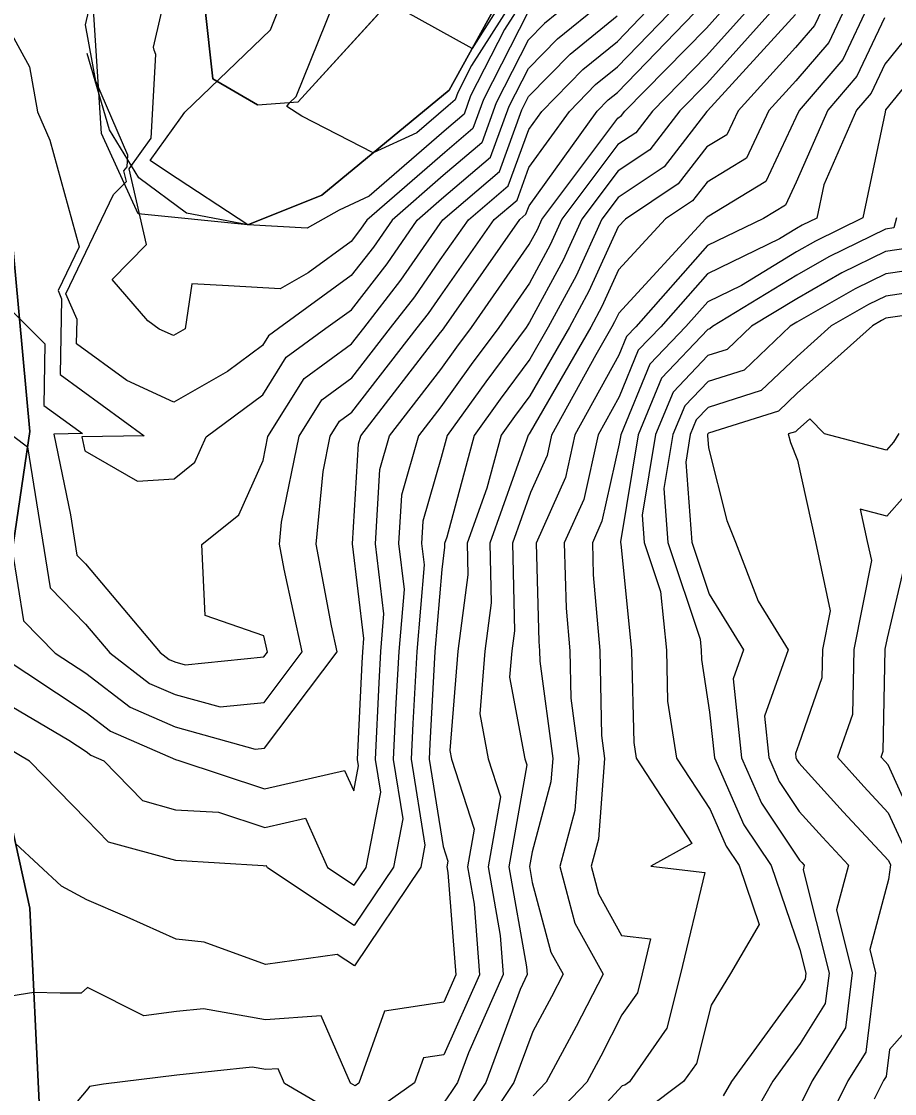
# Model space of a CAD drawing. Extents: x 42655 to 43811, y -141820 to -141156.
# Drawn here: x 42836.1 to 42885.9, y -141680.3 to -141619.1 of the extents above; entities that cross this region are included whole.
import ezdxf

# ---------------------------------------------------------------- set-up
doc = ezdxf.new("R2010")
doc.units = 0
for name, color, linetype in [('D-STR-HTXT', 7, 'Continuous'), ('ZE_HICN', 7, 'Continuous'), ('ZE_LWCN', 7, 'Continuous'), ('地形', 7, 'Continuous'), ('現況道路ﾊｯﾁ', 7, 'Continuous')]:
    doc.layers.add(name, color=color, linetype=linetype)

msp = doc.modelspace()

# ---------------------------------------------------------------- linework, layer by layer
at = {"layer": 'ZE_HICN'}
for points in [[(42879.359, -141618.014), (42875.209, -141622.643), (42873.678, -141624.203), (42871.964, -141626.422), (42870.144, -141627.633), (42868.081, -141630.392), (42867.01, -141632.734), (42865.096, -141636.279), (42864.895, -141636.569), (42862.589, -141639.686), (42860.378, -141642.753), (42860.044, -141643.999), (42858.999, -141647.636), (42858.923, -141648.923), (42859.069, -141650.138), (42858.646, -141655.087), (42858.425, -141659.204), (42858.33, -141661.251), (42859.117, -141666.162), (42858.873, -141667.411), (42855.091, -141673.06), (42854.105, -141672.405), (42850.003, -141672.981), (42846.508, -141671.694), (42844.908, -141671.537), (42842.103, -141670.262), (42839.809, -141669.275), (42838.354, -141668.504), (42835.724, -141666.054)], [(42834.922, -141642.268), (42836.416, -141643.396), (42837.712, -141651.461), (42839.735, -141653.522), (42841.123, -141655.168), (42843.39, -141656.913), (42844.842, -141657.545), (42847.42, -141658.257), (42849.933, -141658), (42852.106, -141655.117), (42851.076, -141650.386), (42850.808, -141648.96), (42850.931, -141647.693), (42851.926, -141642.793), (42853.224, -141640.708), (42854.935, -141639.463), (42857.152, -141636.605), (42858.535, -141634.823), (42859.991, -141632.712), (42861.598, -141630.422), (42863.876, -141628.475), (42865.045, -141625.267), (42865.785, -141624.24), (42868.134, -141621.827), (42870.11, -141620.228), (42872.217, -141618.047)], [(42864.612, -141618.056), (42863.669, -141619.548), (42861.726, -141623.345), (42861.348, -141624.384), (42860.344, -141625.242), (42855.929, -141629.078), (42854.208, -141629.865), (42852.386, -141630.905), (42848.997, -141630.72), (42844.417, -141627.701), (42843.418, -141627.04), (42845.169, -141624.602), (42845.404, -141624.274), (42850.288, -141619.563), (42850.861, -141618.147)], [(42885.368, -141618.885), (42883.789, -141622.225), (42882.127, -141624.164), (42880.324, -141628.268), (42879.708, -141629.584), (42878.459, -141630.343), (42875.253, -141631.899), (42871.158, -141636.54), (42870.637, -141637.085), (42870.193, -141638.163), (42867.677, -141642.719), (42867.136, -141645.141), (42865.461, -141648.892), (42865.62, -141654.523), (42865.665, -141655.054), (42865.678, -141655.649), (42866.414, -141661.213), (42866.315, -141662.541), (42865.238, -141666.529), (42865.088, -141667.382), (42865.246, -141668.281), (42866.307, -141672.276), (42867.004, -141673.536), (42866.342, -141674.829), (42865.285, -141676.796), (42864.201, -141679.711), (42862.42, -141682.381)], [(42887.8, -141633.164), (42885.437, -141633.507), (42883.689, -141634.361), (42880.361, -141636.27), (42879.985, -141636.499), (42877.348, -141639.009), (42875.289, -141639.661), (42873.951, -141641.061), (42873.28, -141642.693), (42872.767, -141645.784), (42872.998, -141648.857), (42874.84, -141654.384), (42874.901, -141655.011), (42874.915, -141655.554), (42875.377, -141658.552), (42875.653, -141661.17), (42877.337, -141664.988), (42878.883, -141667.317), (42880.529, -141672.121), (42880.867, -141673.471), (42880.824, -141673.82), (42880.539, -141674.275), (42876.63, -141679.653), (42876.159, -141680.478)], [(42888.169, -141667.274), (42885.568, -141661.562), (42885.376, -141661.355), (42885.168, -141661.125), (42885.286, -141660.788), (42885.411, -141654.962), (42885.534, -141654.336), (42886.545, -141650.042)]]:
    msp.add_lwpolyline(points, dxfattribs=at)
at = {"layer": 'ZE_LWCN'}
for points in [[(42865.014, -141618.549), (42862.458, -141623.543), (42861.853, -141625.202), (42860.251, -141626.572), (42855.789, -141630.449), (42855.381, -141631.04), (42854.898, -141631.662), (42852.442, -141633.45), (42850.848, -141634.359), (42847.888, -141634.198), (42845.81, -141634.085), (42845.414, -141636.66), (42844.747, -141637.044), (42843.937, -141636.667), (42843.291, -141636.191), (42841.251, -141633.837), (42843.211, -141631.84), (42842.221, -141627.515), (42843.477, -141625.766), (42843.747, -141620.978), (42843.644, -141620.738), (42843.61, -141620.557), (42844.986, -141614.61)], [(42867.356, -141618.07), (42865.95, -141619.207), (42865.021, -141620.162), (42863.189, -141623.742), (42862.359, -141626.02), (42860.158, -141627.902), (42857.234, -141630.442), (42856.17, -141631.986), (42854.907, -141633.613), (42850.753, -141636.635), (42850.178, -141637.054), (42849.838, -141637.601), (42847.833, -141639.085), (42844.765, -141640.848), (42842.086, -141639.601), (42839.217, -141637.513), (42839.243, -141636.13), (42838.612, -141634.648), (42841.325, -141628.985), (42842.064, -141628.233), (42841.926, -141627.632), (42842.101, -141627.389), (42842.138, -141626.723), (42840.318, -141622.495), (42839.728, -141619.288), (42840.243, -141617.061)], [(42834.655, -141655.198), (42839.759, -141658.569), (42841.157, -141659.644), (42844.86, -141661.258), (42845.058, -141661.313), (42849.956, -141662.93), (42854.524, -141661.893), (42855.045, -141663.06), (42855.327, -141661.615), (42855.271, -141661.265), (42855.529, -141655.729), (42855.563, -141655.101), (42855.627, -141654.346), (42854.979, -141648.941), (42855.318, -141643.22), (42855.446, -141642.776), (42860.011, -141636.867), (42860.117, -141636.721), (42860.212, -141636.591), (42861.352, -141634.951), (42864.54, -141630.408), (42864.887, -141630.111), (42865.065, -141629.622), (42868.955, -141624.225), (42869.59, -141623.573), (42870.123, -141623.142), (42875.06, -141618.034)], [(42834.667, -141657.734), (42838.781, -141660.149), (42839.769, -141660.801), (42840.04, -141661.01), (42840.781, -141661.333), (42842.98, -141663.613), (42844.873, -141664.133), (42847.329, -141664.276), (42849.966, -141665.147), (42852.295, -141664.618), (42853.552, -141667.436), (42855.07, -141668.444), (42855.752, -141667.425), (42856.59, -141663.13), (42856.291, -141661.26), (42856.494, -141656.887), (42856.591, -141655.096), (42856.774, -141652.943), (42856.294, -141648.935), (42856.545, -141644.692), (42857.098, -141642.768), (42860.021, -141638.985), (42860.941, -141637.709), (42861.773, -141636.584), (42865.076, -141631.83), (42865.54, -141630.97), (42865.799, -141630.402), (42870.13, -141624.612), (42870.34, -141624.473), (42870.537, -141624.218), (42875.195, -141619.475), (42876.492, -141618.027)], [(42877.925, -141618.021), (42875.202, -141621.059), (42872.107, -141624.21), (42871.152, -141625.447), (42870.137, -141626.123), (42866.94, -141630.397), (42866.275, -141631.852), (42865.086, -141634.054), (42863.334, -141636.577), (42861.765, -141638.698), (42860.031, -141641.103), (42858.75, -141642.761), (42857.772, -141646.164), (42857.608, -141648.929), (42857.922, -141651.54), (42857.619, -141655.091), (42857.46, -141658.046), (42857.31, -141661.255), (42857.854, -141664.646), (42857.313, -141667.418), (42855.081, -141670.752), (42850.114, -141667.452), (42850.066, -141667.343), (42849.977, -141667.364), (42849.875, -141667.33), (42844.887, -141667.04), (42841.041, -141665.983), (42839.787, -141664.683), (42836.522, -141661.352), (42834.678, -141660.271)], [(42835.535, -141649.297), (42836.183, -141653.329), (42838.002, -141655.183), (42839.748, -141656.336), (42842.274, -141658.278), (42844.851, -141659.402), (42849.426, -141660.664), (42849.945, -141660.611), (42854.093, -141655.108), (42853.769, -141653.617), (42852.894, -141648.951), (42853.295, -141644.802), (42853.705, -141642.784), (42854.239, -141641.926), (42854.944, -141641.413), (42858.68, -141636.598), (42859.324, -141635.769), (42860.001, -141634.787), (42863.069, -141630.415), (42864.381, -141629.293), (42865.055, -141627.444), (42867.37, -141624.232), (42868.862, -141622.7), (42870.117, -141621.685), (42873.639, -141618.041)], [(42881.997, -141618.002), (42881.372, -141619.324), (42880.288, -141620.588), (42877, -141624.188), (42876.356, -141625.563), (42875.226, -141626.25), (42873.588, -141628.371), (42870.57, -141630.38), (42870.159, -141630.826), (42868.48, -141634.498), (42867.369, -141636.558), (42865.116, -141640.475), (42864.237, -141641.663), (42863.461, -141642.739), (42862.654, -141645.754), (42861.526, -141648.91), (42861.569, -141650.719), (42861.003, -141655.076), (42860.535, -141660.741), (42860.627, -141661.24), (42861.925, -141665.239), (42861.546, -141667.398), (42861.919, -141669.523), (42862.239, -141673.558), (42860.203, -141678.137), (42859.032, -141678.315), (42858.525, -141679.738), (42855.134, -141682.143), (42851.09, -141679.772), (42850.725, -141678.932), (42850.031, -141678.982), (42849.256, -141678.843), (42844.944, -141679.294), (42840.756, -141679.821), (42839.962, -141679.95), (42839.859, -141680.085), (42837.827, -141682.491)], [(42864.05, -141618.022), (42861.778, -141621.616), (42860.995, -141623.146), (42860.842, -141623.565), (42860.437, -141623.911), (42858.657, -141625.458), (42856.149, -141626.605), (42852.079, -141624.507), (42851.228, -141623.944), (42851.379, -141623.734), (42851.751, -141623.375), (42853.872, -141618.133)], [(42863.487, -141617.988), (42861.809, -141620.643), (42857.883, -141618.457)], [(42883.263, -141617.996), (42882.178, -141620.291), (42880.297, -141622.485), (42878.749, -141624.179), (42877.473, -141626.903), (42875.236, -141628.264), (42874.401, -141629.345), (42872.862, -141630.37), (42870.171, -141633.291), (42869.215, -141635.38), (42868.583, -141636.552), (42865.126, -141642.564), (42865.061, -141642.652), (42865.003, -141642.732), (42864.943, -141642.955), (42862.818, -141648.904), (42862.898, -141652.314), (42862.54, -141655.068), (42862.244, -141658.651), (42862.721, -141661.23), (42863.426, -141663.403), (42862.727, -141667.393), (42863.415, -141671.318), (42863.592, -141673.551), (42861.601, -141678.03), (42860.97, -141679.726), (42860.631, -141680.234), (42860.216, -141680.848)], [(42884.529, -141617.99), (42882.984, -141621.258), (42880.485, -141624.171), (42880.307, -141624.578), (42878.591, -141628.244), (42875.245, -141630.278), (42875.213, -141630.319), (42875.154, -141630.359), (42870.182, -141635.756), (42869.951, -141636.262), (42869.797, -141636.546), (42868.88, -141638.141), (42866.349, -141642.725), (42866.089, -141643.886), (42865.142, -141646.008), (42864.109, -141648.898), (42864.227, -141653.908), (42864.077, -141655.061), (42863.953, -141656.561), (42864.815, -141661.22), (42864.928, -141661.567), (42863.907, -141667.387), (42864.911, -141673.113), (42864.946, -141673.545), (42864.56, -141674.412), (42862.585, -141679.719), (42861.526, -141681.308)], [(42834.621, -141618.238), (42836.52, -141621.686), (42836.992, -141624.252), (42837.692, -141625.878), (42839.357, -141631.973), (42838.16, -141634.471), (42838.361, -141634.944), (42838.28, -141639.271), (42843.081, -141642.765), (42839.525, -141642.833), (42839.689, -141643.63), (42842.698, -141645.364), (42844.785, -141645.231), (42845.978, -141644.27), (42846.624, -141642.817), (42849.851, -141640.428), (42851.194, -141638.272), (42853.46, -141636.623), (42854.916, -141635.563), (42856.958, -141632.932), (42858.68, -141630.436), (42860.065, -141629.232), (42862.864, -141626.838), (42863.921, -141623.94), (42865.029, -141621.775), (42866.678, -141620.08), (42869.173, -141618.061)], [(42880.279, -141618.692), (42875.252, -141624.196), (42875.239, -141624.223), (42875.217, -141624.236), (42872.776, -141627.396), (42870.151, -141629.144), (42869.222, -141630.387), (42867.745, -141633.616), (42866.154, -141636.563), (42865.106, -141638.386), (42863.413, -141640.675), (42861.919, -141642.746), (42860.365, -141648.553), (42860.235, -141648.916), (42860.24, -141649.125), (42860.074, -141650.401), (42859.674, -141655.082), (42859.391, -141660.362), (42859.35, -141661.246), (42860.148, -141666.225), (42860.424, -141667.074), (42860.366, -141667.404), (42860.423, -141667.728), (42860.886, -141673.564), (42860.189, -141675.131), (42856.807, -141675.646), (42855.345, -141679.753), (42855.123, -141679.91), (42854.859, -141679.755), (42853.193, -141675.915), (42850.017, -141676.142), (42846.475, -141675.507), (42844.927, -141675.669), (42843.066, -141675.903), (42839.832, -141674.29), (42839.486, -141674.622), (42838.289, -141674.605), (42836.781, -141674.583), (42833.061, -141675.162)], [(42835.386, -141635.495), (42837.41, -141637.513), (42837.344, -141641.029), (42839.554, -141642.638), (42837.917, -141642.669), (42838.87, -141647.284), (42839.24, -141649.592), (42839.719, -141650.079), (42843.998, -141655.155), (42844.507, -141655.547), (42844.834, -141655.689), (42845.413, -141655.849), (42849.921, -141655.388), (42850.118, -141655.126), (42849.915, -141654.194), (42846.557, -141653.04), (42846.373, -141648.981), (42848.486, -141647.28), (42849.868, -141644.172), (42850.147, -141642.801), (42852.209, -141639.49), (42854.926, -141637.513), (42855.624, -141636.613), (42857.747, -141633.877), (42859.982, -141630.637), (42860.128, -141630.429), (42863.37, -141627.657), (42864.652, -141624.138), (42865.036, -141623.388), (42867.406, -141620.954), (42870.103, -141618.771)], [(42886.832, -141619.747), (42885.381, -141621.53), (42884.595, -141623.191), (42883.768, -141624.156), (42881.89, -141628.431), (42881.494, -141630.329), (42880.666, -141630.734), (42880.336, -141630.923), (42879.374, -141631.508), (42875.26, -141633.504), (42872.587, -141636.533), (42871.299, -141637.881), (42870.205, -141640.542), (42869.006, -141642.713), (42868.182, -141646.397), (42867.071, -141648.885), (42867.177, -141652.62), (42867.384, -141655.046), (42867.443, -141657.766), (42867.898, -141661.206), (42867.676, -141664.174), (42866.811, -141667.374), (42867.67, -141670.609), (42869.286, -141673.525), (42867.751, -141676.52), (42866.043, -141679.703), (42865.303, -141680.474)], [(42887.928, -141621.062), (42885.415, -141624.148), (42885.394, -141624.272), (42884.13, -141630.317), (42881.422, -141631.64), (42880.343, -141632.26), (42877.193, -141634.174), (42875.268, -141635.109), (42874.016, -141636.527), (42871.962, -141638.676), (42870.304, -141642.707), (42870.217, -141643.23), (42869.228, -141647.652), (42868.682, -141648.877), (42868.733, -141650.716), (42869.103, -141655.038), (42869.207, -141659.882), (42869.381, -141661.199), (42869.037, -141665.806), (42868.616, -141667.365), (42869.034, -141668.941), (42870.348, -141671.313), (42872.004, -141671.508), (42871.521, -141673.514), (42871.251, -141674.59), (42870.369, -141675.853), (42869.161, -141678.211), (42868.366, -141679.692), (42865.314, -141682.871)], [(42886.043, -141630.308), (42885.905, -141630.891), (42885.425, -141630.96), (42882.178, -141632.547), (42880.349, -141633.596), (42875.541, -141636.52), (42875.392, -141636.662), (42875.275, -141636.699), (42872.625, -141639.471), (42871.296, -141642.702), (42870.281, -141648.824), (42870.284, -141648.87), (42870.311, -141648.951), (42870.911, -141655.029), (42871.038, -141660.294), (42871.176, -141661.191), (42874.352, -141666.055), (42872.026, -141667.349), (42875.108, -141667.713), (42873.714, -141673.504), (42872.934, -141676.61), (42870.791, -141679.681), (42870.541, -141679.867), (42870.388, -141679.907), (42868.656, -141681.799)], [(42886.853, -141632.027), (42885.431, -141632.233), (42882.934, -141633.454), (42880.355, -141634.933), (42877.763, -141636.509), (42876.37, -141637.836), (42875.282, -141638.18), (42873.288, -141640.266), (42872.288, -141642.698), (42871.524, -141647.304), (42871.641, -141648.863), (42872.576, -141651.668), (42872.906, -141655.02), (42872.976, -141657.924), (42873.478, -141661.18), (42875.403, -141664.128), (42876.327, -141666.222), (42877.059, -141667.326), (42878.209, -141670.682), (42876.56, -141673.491), (42875.455, -141675.294), (42874.617, -141678.629), (42873.893, -141679.666), (42871.723, -141681.284)], [(42888.748, -141634.301), (42885.443, -141634.78), (42884.445, -141635.267), (42882.317, -141636.488), (42880.37, -141638.237), (42878.327, -141640.183), (42875.296, -141641.143), (42874.614, -141641.856), (42874.271, -141642.688), (42874.01, -141644.264), (42874.355, -141648.851), (42875.346, -141651.824), (42877.319, -141654.999), (42876.728, -141656.65), (42877.204, -141661.163), (42878.347, -141663.753), (42880.505, -141667.005), (42880.636, -141667.151), (42880.783, -141667.309), (42880.715, -141667.561), (42882.196, -141673.465), (42881.982, -141675.208), (42880.554, -141677.484), (42878.985, -141679.642), (42877.553, -141682.151)], [(42889.695, -141635.438), (42885.449, -141636.053), (42885.201, -141636.174), (42884.673, -141636.477), (42880.38, -141640.333), (42879.305, -141641.357), (42875.303, -141642.624), (42875.276, -141642.652), (42875.263, -141642.684), (42875.253, -141642.744), (42875.306, -141643.454), (42876.351, -141647.6), (42876.847, -141648.839), (42878.141, -141652.216), (42879.863, -141654.988), (42878.505, -141658.781), (42878.755, -141661.155), (42879.356, -141662.518), (42880.492, -141664.229), (42881.821, -141665.702), (42883.302, -141667.297), (42882.618, -141669.843), (42883.524, -141673.458), (42883.14, -141676.597), (42881.235, -141679.632), (42880.57, -141680.982)], [(42886.186, -141642.633), (42885.885, -141643.123), (42885.484, -141643.581), (42881.946, -141642.652), (42881.105, -141641.787), (42880.39, -141642.429), (42880.283, -141642.531), (42879.868, -141642.662), (42879.991, -141643.149), (42880.398, -141644.166), (42881.426, -141648.818), (42882.261, -141652.769), (42881.828, -141654.978), (42881.793, -141656.598), (42880.474, -141660.377), (42880.282, -141660.913), (42880.307, -141661.148), (42880.366, -141661.283), (42880.479, -141661.453), (42883.006, -141664.253), (42885.593, -141667.04), (42885.705, -141667.286), (42885.598, -141668.114), (42884.52, -141672.125), (42884.853, -141673.452), (42884.297, -141677.986), (42883.271, -141679.622), (42880.589, -141685.063)], [(42887.51, -141645.072), (42885.501, -141647.362), (42883.977, -141646.962), (42884.384, -141648.804), (42884.614, -141649.892), (42883.62, -141654.97), (42883.54, -141658.693), (42882.686, -141661.137), (42884.191, -141662.804), (42885.58, -141664.301), (42886.937, -141667.28)], [(42887.508, -141675.71), (42885.644, -141677.836), (42885.455, -141679.375), (42885.306, -141679.613), (42884.783, -141680.673)]]:
    msp.add_lwpolyline(points, dxfattribs=at)
at = {"layer": '地形'}
msp.add_line((42849.542, -141623.849), (42846.996, -141622.369), dxfattribs=at)
for points in [[(42849.542, -141623.849), (42851.871, -141623.689), (42857.399, -141617.615), (42865.364, -141603.011), (42875.126, -141582.286), (42879.7, -141567.56), (42884.865, -141548.774), (42890.476, -141535.001), (42904.088, -141518.749), (42927.38, -141502.524), (42957.635, -141477.86), (42972.865, -141465.444), (42992.716, -141449.637), (43009.337, -141439.992), (43032.561, -141430.139), (43054.789, -141429.742)], [(42848.997, -141630.72), (42853.225, -141629.019), (42860.5, -141623.012), (42870.042, -141605.732), (42880.634, -141583.758), (42885.71, -141567.43), (42888.598, -141549.639), (42895.166, -141537.825), (42907.772, -141522.776), (42930.639, -141506.846), (42961.053, -141482.053), (42976.259, -141469.657), (42995.775, -141454.117), (43011.761, -141444.84), (43033.707, -141435.529)], [(42846.996, -141622.369), (42846.534, -141618.245), (42847.19, -141614.061), (42849.738, -141607.719), (42851.984, -141599.859), (42849.632, -141593.502), (42841.597, -141588.35), (42837.144, -141587.724)], [(42848.997, -141630.72), (42845.487, -141630.05), (42842.768, -141628.031), (42841.097, -141625.275), (42839.815, -141620.918)], [(42834.655, -141655.198), (42836.545, -141642.529), (42834.656, -141622.161)], [(42830.256, -141803.123), (42840.477, -141800.857), (42847.214, -141794.4), (42855.636, -141787.382), (42858.162, -141779.521), (42855.074, -141769.977), (42850.437, -141766.053), (42845.249, -141762.117), (42844.126, -141756.783), (42840.174, -141747.613), (42839.353, -141737.975), (42840.059, -141722.963), (42840.002, -141710.638), (42836.265, -141701.2), (42836.826, -141689.971), (42837.107, -141681.269), (42836.545, -141669.759), (42834.684, -141661.361)]]:
    msp.add_lwpolyline(points, dxfattribs=at)
at = {"layer": '現況道路ﾊｯﾁ'}
for points in [[(42833.01, -141585.023), (42837.144, -141587.724), (42841.597, -141588.35), (42849.632, -141593.502), (42851.984, -141599.859), (42849.738, -141607.719), (42847.19, -141614.061), (42846.534, -141618.245), (42846.996, -141622.369), (42849.542, -141623.849), (42851.871, -141623.689), (42857.295, -141617.729), (42865.364, -141603.011), (42875.126, -141582.286), (42879.7, -141567.56), (42884.865, -141548.774), (42890.476, -141535.001), (42904.088, -141518.749), (42927.38, -141502.524), (42957.635, -141477.86), (42992.716, -141449.637), (43009.337, -141439.992), (43032.561, -141430.139), (43054.789, -141429.742)], [(43033.707, -141435.529), (43011.761, -141444.84), (42995.775, -141454.117), (42961.053, -141482.053), (42930.639, -141506.846), (42907.772, -141522.776), (42895.166, -141537.825), (42888.598, -141549.639), (42885.71, -141567.43), (42880.634, -141583.758), (42870.042, -141605.732), (42860.5, -141623.012), (42853.225, -141629.019), (42848.997, -141630.72), (42842.739, -141630.086), (42840.643, -141625.494), (42840.152, -141617.792), (42840.702, -141613.645), (42843.437, -141605.138), (42843.326, -141600.509), (42842.734, -141598.733), (42839.012, -141595.856), (42835.966, -141595.687)], [(42834.656, -141622.161), (42836.545, -141642.529), (42834.655, -141655.198)], [(42834.684, -141661.361), (42836.545, -141669.759), (42837.107, -141681.269), (42836.265, -141701.2), (42840.002, -141710.638), (42840.059, -141722.963), (42839.353, -141737.975), (42840.174, -141747.613), (42844.126, -141756.783), (42845.249, -141762.117), (42850.437, -141766.053), (42855.074, -141769.977), (42858.162, -141779.521), (42855.636, -141787.382), (42847.214, -141794.4), (42840.477, -141800.857), (42830.256, -141803.123)]]:
    msp.add_lwpolyline(points, dxfattribs=at)

# ---------------------------------------------------------------- texts
at = {"layer": 'D-STR-HTXT'}
msp.add_text('トンネル工\u3000L=748.0m', height=7.96621, rotation=29.51914, dxfattribs=at).set_placement((42885.629, -141693.021))

doc.saveas('drawing.dxf')
